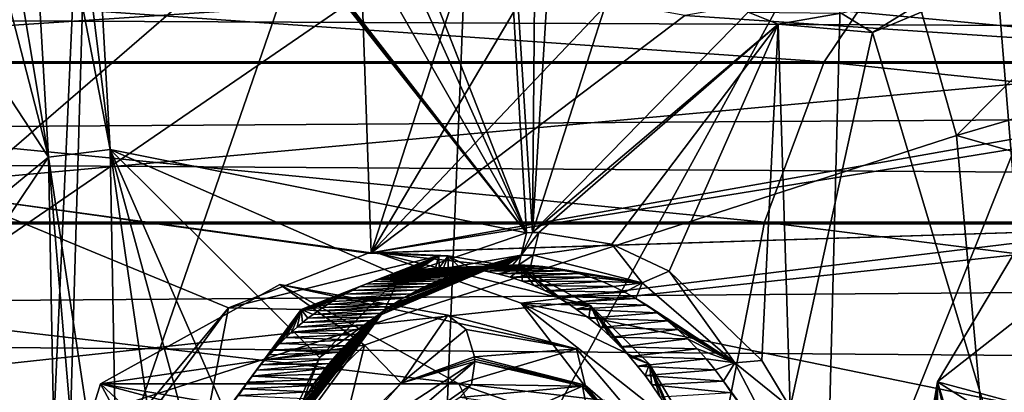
# Model space of a CAD drawing. Header units: metres. Extents: x -150 to 307, y -550 to 84.
# Tile 857 of 1056: x 204.98 to 214.26, y 2.18 to 5.69. Entities that reach past the tile are written whole.
import ezdxf

# ---------------------------------------------------------------- set-up
doc = ezdxf.new("R2010")
doc.units = ezdxf.units.M
doc.layers.add('solid_26006363', color=7, linetype='CONTINUOUS')

msp = doc.modelspace()

# ---------------------------------------------------------------- linework, layer by layer
at = {"layer": 'solid_26006363'}
for points in [[(208.028397, 15.818866, 924.133667), (199.540802, 0, 917.246277), (204.964966, 17.972246, 921.404236)], [(213.810257, 4.600105, 929.285156), (212.583405, 8.932697, 928.192017), (226.778046, 17.647861, 937.837097)], [(213.810257, 4.600105, 929.285156), (226.778046, 17.647861, 937.837097), (229.17627, 9.082661, 939.973816)], [(210.618042, 12.746159, 926.440979), (199.540802, 0, 917.246277), (208.028397, 15.818866, 924.133667)], [(209.113022, 14.777157, 886.205627), (209.759247, 3.684539, 886.086365), (206.301102, 12.506237, 883.696777)], [(209.816238, 3.686797, 886.133728), (209.759247, 3.684539, 886.086365), (209.113022, 14.777157, 886.205627)], [(209.86647, 9.585838, 886.42627), (209.816238, 3.686797, 886.133728), (209.113022, 14.777157, 886.205627)], [(212.583405, 8.932697, 928.192017), (199.540802, 0, 917.246277), (210.618042, 12.746159, 926.440979)], [(209.759247, 3.684539, 886.086365), (206.640884, 11.63338, 883.906799), (206.301102, 12.506237, 883.696777)], [(202.146072, 11.879212, 921.398987), (201.843781, -0.000005, 921.499268), (205.746124, 11.74449, 924.325989)], [(201.843781, -0.000005, 921.499268), (205.21727, -0.000005, 924.228638), (205.746124, 11.74449, 924.325989)], [(205.21727, -0.000005, 924.228638), (205.403427, -0.000005, 924.376648), (205.746124, 11.74449, 924.325989)], [(205.746124, 11.74449, 924.325989), (205.403427, -0.000005, 924.376648), (209.391617, 11.514729, 927.203979)], [(209.759247, 3.684539, 886.086365), (206.661285, 10.57038, 883.8479), (206.640884, 11.63338, 883.906799)], [(205.403427, -0.000005, 924.376648), (208.929962, -0.000005, 927.139404), (209.391617, 11.514729, 927.203979)], [(209.391617, 11.514729, 927.203979), (208.929962, -0.000005, 927.139404), (212.744339, 6.936975, 929.95697)], [(209.759247, 3.684539, 886.086365), (206.346558, 9.663666, 883.532043), (206.661285, 10.57038, 883.8479)], [(205.252258, 4.395831, 882.401978), (202.755768, 2.348415, 880.334534), (201.379318, 10.301511, 879.570068)], [(204.032959, 9.10794, 881.619751), (205.252258, 4.395831, 882.401978), (201.379318, 10.301511, 879.570068)], [(209.759247, 3.684539, 886.086365), (205.645126, 8.970583, 882.918823), (206.346558, 9.663666, 883.532043)], [(209.86647, 9.585838, 886.42627), (210.078812, 7.948625, 886.510925), (209.816238, 3.686797, 886.133728)], [(204.032959, 9.10794, 881.619751), (204.50325, 8.865814, 881.98584), (205.252258, 4.395831, 882.401978)], [(213.810257, 4.600105, 929.285156), (229.17627, 9.082661, 939.973816), (229.99118, 0.000344, 940.69989)], [(213.810257, 4.600105, 929.285156), (199.540802, 0, 917.246277), (212.583405, 8.932697, 928.192017)], [(205.83374, 4.468189, 882.877686), (205.296967, 8.83504, 882.627869), (205.582397, 8.938499, 882.865906)], [(209.759247, 3.684539, 886.086365), (205.582397, 8.938499, 882.865906), (205.613892, 8.954156, 882.892456)], [(209.759247, 3.684539, 886.086365), (205.83374, 4.468189, 882.877686), (205.582397, 8.938499, 882.865906)], [(209.759247, 3.684539, 886.086365), (205.613892, 8.954156, 882.892456), (205.645126, 8.970583, 882.918823)], [(204.50325, 8.865814, 881.98584), (204.99855, 8.793867, 882.383118), (205.252258, 4.395831, 882.401978)], [(205.83374, 4.468189, 882.877686), (204.99855, 8.793867, 882.383118), (205.296967, 8.83504, 882.627869)], [(205.83374, 4.468189, 882.877686), (205.252258, 4.395831, 882.401978), (204.99855, 8.793867, 882.383118)], [(208.162766, 7.278593, 887.878296), (204.187744, 8.05878, 884.650452), (204.394348, 4.029039, 884.660217)], [(210.078812, 7.948625, 886.510925), (210.761353, 6.633535, 887.018311), (209.816238, 3.686797, 886.133728)], [(212.56279, -0.000019, 929.918945), (215.45134, -0.000019, 932.097229), (215.66008, 7.726824, 932.134583)], [(212.744339, 6.936975, 929.95697), (212.56279, -0.000019, 929.918945), (215.66008, 7.726824, 932.134583)], [(211.938965, 5.85054, 890.983215), (218.253159, 5.258919, 896.424255), (218.207474, 7.406216, 896.47522)], [(208.29306, 3.495356, 887.854492), (208.162766, 7.278593, 887.878296), (204.394348, 4.029039, 884.660217)], [(209.344574, 6.744798, 888.838013), (208.162766, 7.278593, 887.878296), (208.29306, 3.495356, 887.854492)], [(208.929962, -0.000005, 927.139404), (212.56279, -0.000019, 929.918945), (212.744339, 6.936975, 929.95697)], [(209.897736, 6.203674, 889.277832), (209.344574, 6.744798, 888.838013), (208.29306, 3.495356, 887.854492)], [(210.761353, 6.633535, 887.018311), (211.846512, 5.761363, 887.891968), (209.816238, 3.686797, 886.133728)], [(214.195068, 6.062963, 889.888855), (214.602234, 6.46374, 890.252258), (214.688553, -0.000087, 890.190491)], [(53.365746, 5.290247, 673.443176), (54.968628, 6.367424, 673.933228), (289.06488, 5.292864, -97.483597)], [(54.968628, 6.367424, 673.933228), (290.670074, 6.369913, -96.992836), (289.06488, 5.292864, -97.483597)], [(60.530315, 6.367424, 675.633606), (62.133198, 5.290247, 676.123657), (296.237, 6.362432, -95.290863)], [(62.133198, 5.290247, 676.123657), (297.839539, 5.281072, -94.800919), (296.237, 6.362432, -95.290863)], [(196.598343, 5.292864, -277.750793), (212.564987, 5.292864, -271.271881), (197.13623, 6.369913, -279.34082)], [(212.564987, 5.292864, -271.271881), (213.28717, 6.369913, -272.78714), (197.13623, 6.369913, -279.34082)], [(199.001602, 6.362432, -284.855133), (215.791702, 6.362432, -278.042084), (199.538589, 5.281072, -286.442535)], [(215.791702, 6.362432, -278.042084), (216.512695, 5.281072, -279.55484), (199.538589, 5.281072, -286.442535)], [(212.564987, 5.292864, -271.271881), (227.653198, 5.292864, -262.94986), (213.28717, 6.369913, -272.78714)], [(227.653198, 5.292864, -262.94986), (228.54953, 6.369913, -264.369049), (213.28717, 6.369913, -272.78714)], [(210.538879, 5.857256, 889.802124), (209.897736, 6.203674, 889.277832), (208.29306, 3.495356, 887.854492)], [(213.020996, 5.571158, 888.874329), (214.195068, 6.062963, 889.888855), (214.688553, -0.000087, 890.190491)], [(213.739838, 6.015216, 889.598389), (214.195068, 6.062963, 889.888855), (213.020996, 5.571158, 888.874329)], [(212.724869, 5.751508, 888.731201), (213.739838, 6.015216, 889.598389), (213.020996, 5.571158, 888.874329)], [(211.250961, 5.731557, 890.396973), (210.538879, 5.857256, 889.802124), (208.29306, 3.495356, 887.854492)], [(211.938965, 5.85054, 890.983215), (211.250961, 5.731557, 890.396973), (218.253159, 5.258919, 896.424255)], [(211.846512, 5.761363, 887.891968), (212.131622, 5.649225, 888.12738), (209.816238, 3.686797, 886.133728)], [(212.724869, 5.751508, 888.731201), (212.131622, 5.649225, 888.12738), (211.846512, 5.761363, 887.891968)], [(211.250961, 5.731557, 890.396973), (208.29306, 3.495356, 887.854492), (218.253159, 5.258919, 896.424255)], [(212.724869, 5.751508, 888.731201), (213.020996, 5.571158, 888.874329), (212.131622, 5.649225, 888.12738)], [(212.131622, 5.649225, 888.12738), (209.873901, 3.687561, 886.181702), (209.816238, 3.686797, 886.133728)], [(212.131622, 5.649225, 888.12738), (210.563492, 3.579538, 886.753235), (209.873901, 3.687561, 886.181702)], [(212.131622, 5.649225, 888.12738), (211.103256, 3.325673, 887.198242), (210.563492, 3.579538, 886.753235)], [(212.131622, 5.649225, 888.12738), (211.976913, 2.484826, 887.914673), (211.103256, 3.325673, 887.198242)], [(212.131622, 5.649225, 888.12738), (212.242981, 2.041377, 888.131836), (211.976913, 2.484826, 887.914673)], [(213.020996, 5.571158, 888.874329), (212.242981, 2.041377, 888.131836), (212.131622, 5.649225, 888.12738)], [(213.020996, 5.571158, 888.874329), (214.688553, -0.000087, 890.190491), (212.242981, 2.041377, 888.131836)], [(52.118008, 3.784486, 673.061707), (53.365746, 5.290247, 673.443176), (287.815277, 3.786167, -97.865639)], [(53.365746, 5.290247, 673.443176), (289.06488, 5.292864, -97.483597), (287.815277, 3.786167, -97.865639)], [(62.133198, 5.290247, 676.123657), (63.380936, 3.784486, 676.505127), (297.839539, 5.281072, -94.800919)], [(196.179626, 3.786167, -276.513), (212.002808, 3.786167, -270.092316), (196.598343, 5.292864, -277.750793)], [(212.002808, 3.786167, -270.092316), (212.564987, 5.292864, -271.271881), (196.598343, 5.292864, -277.750793)], [(212.002808, 3.786167, -270.092316), (226.955429, 3.786167, -261.845062), (212.564987, 5.292864, -271.271881)], [(226.955429, 3.786167, -261.845062), (227.653198, 5.292864, -262.94986), (212.564987, 5.292864, -271.271881)], [(63.380936, 3.784486, 676.505127), (299.085419, 3.771021, -94.420006), (297.839539, 5.281072, -94.800919)], [(199.538589, 5.281072, -286.442535), (216.512695, 5.281072, -279.55484), (199.95607, 3.771021, -287.676636)], [(216.512695, 5.281072, -279.55484), (217.073212, 3.771021, -280.730896), (199.95607, 3.771021, -287.676636)], [(216.744965, 4.860887, 895.085205), (218.253159, 5.258919, 896.424255), (208.29306, 3.495356, 887.854492)], [(215.472687, 3.721791, 893.944824), (216.744965, 4.860887, 895.085205), (208.29306, 3.495356, 887.854492)], [(213.810257, 4.600105, 929.285156), (214.22731, 0.000173, 929.656738), (199.540802, 0, 917.246277)], [(213.810257, 4.600105, 929.285156), (229.99118, 0.000344, 940.69989), (214.22731, 0.000173, 929.656738)], [(205.83374, 4.468189, 882.877686), (205.91745, -0.000024, 882.881592), (205.252258, 4.395831, 882.401978)], [(205.83374, 4.468189, 882.877686), (207.052582, 0.000027, 883.809937), (206.486282, 0.000001, 883.346313)], [(207.232712, 1.28386, 883.962891), (207.052582, 0.000027, 883.809937), (205.83374, 4.468189, 882.877686)], [(205.83374, 4.468189, 882.877686), (206.486282, 0.000001, 883.346313), (205.91745, -0.000024, 882.881592)], [(207.807068, 2.511736, 884.449524), (207.232712, 1.28386, 883.962891), (205.83374, 4.468189, 882.877686)], [(208.56517, 3.278605, 885.08844), (207.807068, 2.511736, 884.449524), (205.83374, 4.468189, 882.877686)], [(209.759247, 3.684539, 886.086365), (208.56517, 3.278605, 885.08844), (205.83374, 4.468189, 882.877686)], [(205.252258, 4.395831, 882.401978), (203.674561, 2.040061, 881.072632), (202.755768, 2.348415, 880.334534)], [(205.252258, 4.395831, 882.401978), (205.336761, 0.000016, 882.408264), (203.674561, 2.040061, 881.072632)], [(205.627411, 0, 882.64502), (205.252258, 4.395831, 882.401978), (205.91745, -0.000024, 882.881592)], [(205.627411, 0, 882.64502), (205.336761, 0.000016, 882.408264), (205.252258, 4.395831, 882.401978)], [(214.716278, 4.099349, 895.461914), (215.472687, 3.721791, 893.944824), (213.633133, 2.281774, 894.496887)], [(214.443146, 1.76941, 895.218567), (214.716278, 4.099349, 895.461914), (213.633133, 2.281774, 894.496887)], [(206.949814, 2.980373, 886.73175), (204.394348, 4.029039, 884.660217), (204.463165, 0.00001, 884.663513)], [(208.266296, 3.49441, 887.832275), (208.29306, 3.495356, 887.854492), (204.394348, 4.029039, 884.660217)], [(206.949814, 2.980373, 886.73175), (208.266296, 3.49441, 887.832275), (204.394348, 4.029039, 884.660217)], [(51.326496, 1.972128, 672.819702), (52.118008, 3.784486, 673.061707), (287.022736, 1.972128, -98.107941)], [(52.118008, 3.784486, 673.061707), (287.815277, 3.786167, -97.865639), (287.022736, 1.972128, -98.107941)], [(63.380936, 3.784486, 676.505127), (64.172447, 1.972128, 676.747131), (299.085419, 3.771021, -94.420006)], [(64.172447, 1.972128, 676.747131), (299.873505, 1.954857, -94.17907), (299.085419, 3.771021, -94.420006)], [(195.914063, 1.972128, -275.727936), (211.64624, 1.972128, -269.344177), (196.179626, 3.786167, -276.513)], [(211.64624, 1.972128, -269.344177), (212.002808, 3.786167, -270.092316), (196.179626, 3.786167, -276.513)], [(199.95607, 3.771021, -287.676636), (217.073212, 3.771021, -280.730896), (200.220139, 1.954857, -288.457275)], [(217.073212, 3.771021, -280.730896), (217.42778, 1.954857, -281.474823), (200.220139, 1.954857, -288.457275)], [(208.3228, 3.496, 887.879211), (215.472687, 3.721791, 893.944824), (208.29306, 3.495356, 887.854492)], [(208.3228, 3.496, 887.879211), (208.35257, 3.496214, 887.903992), (215.472687, 3.721791, 893.944824)], [(208.35257, 3.496214, 887.903992), (209.707214, 3.023292, 889.023193), (215.472687, 3.721791, 893.944824)], [(209.707214, 3.023292, 889.023193), (214.624878, 2.015249, 893.179565), (215.472687, 3.721791, 893.944824)], [(211.64624, 1.972128, -269.344177), (226.512878, 1.972128, -261.144348), (212.002808, 3.786167, -270.092316)], [(226.512878, 1.972128, -261.144348), (226.955429, 3.786167, -261.845062), (212.002808, 3.786167, -270.092316)], [(213.633133, 2.281774, 894.496887), (215.472687, 3.721791, 893.944824), (214.624878, 2.015249, 893.179565)], [(209.706985, 3.473745, 886.148315), (208.56517, 3.278605, 885.08844), (209.759247, 3.684539, 886.086365)], [(209.706985, 3.473745, 886.148315), (209.816238, 3.686797, 886.133728), (209.873901, 3.687561, 886.181702)], [(209.706985, 3.473745, 886.148315), (209.873901, 3.687561, 886.181702), (209.820801, 3.474831, 886.245605)], [(209.706985, 3.473745, 886.148315), (209.759247, 3.684539, 886.086365), (209.816238, 3.686797, 886.133728)], [(209.820801, 3.474831, 886.245605), (209.873901, 3.687561, 886.181702), (210.563492, 3.579538, 886.753235)], [(210.848114, 3.213453, 887.091858), (209.820801, 3.474831, 886.245605), (210.563492, 3.579538, 886.753235)], [(210.848114, 3.213453, 887.091858), (210.563492, 3.579538, 886.753235), (211.103256, 3.325673, 887.198242)], [(208.932968, 3.468212, 887.085266), (208.266296, 3.49441, 887.832275), (206.949814, 2.980373, 886.73175)], [(207.6353, 2.96494, 886.000427), (208.932968, 3.468212, 887.085266), (206.949814, 2.980373, 886.73175)], [(208.307602, 3.225485, 886.56134), (208.932968, 3.468212, 887.085266), (207.6353, 2.96494, 886.000427)], [(208.975891, 3.469555, 887.120972), (208.29306, 3.495356, 887.854492), (208.266296, 3.49441, 887.832275)], [(208.975891, 3.469555, 887.120972), (208.266296, 3.49441, 887.832275), (208.932968, 3.468212, 887.085266)], [(208.975891, 3.469555, 887.120972), (208.3228, 3.496, 887.879211), (208.29306, 3.495356, 887.854492)], [(208.307602, 3.225485, 886.56134), (208.362091, 3.245102, 886.606873), (208.932968, 3.468212, 887.085266)], [(208.66951, 3.483502, 887.536804), (208.35257, 3.496214, 887.903992), (208.3228, 3.496, 887.879211)], [(208.66951, 3.483502, 887.536804), (208.3228, 3.496, 887.879211), (209.018906, 3.470003, 887.156738)], [(208.975891, 3.469555, 887.120972), (209.018906, 3.470003, 887.156738), (208.3228, 3.496, 887.879211)], [(208.342911, 2.89581, 885.288818), (208.421799, 2.957283, 885.077332), (209.706985, 3.473745, 886.148315)], [(208.388077, 2.930393, 885.326599), (208.342911, 2.89581, 885.288818), (209.706985, 3.473745, 886.148315)], [(210.361755, 3.0016, 888.266418), (209.707214, 3.023292, 889.023193), (208.35257, 3.496214, 887.903992)], [(209.715042, 3.350255, 887.733521), (210.361755, 3.0016, 888.266418), (208.35257, 3.496214, 887.903992)], [(209.018906, 3.470003, 887.156738), (209.715042, 3.350255, 887.733521), (208.35257, 3.496214, 887.903992)], [(208.66951, 3.483502, 887.536804), (209.018906, 3.470003, 887.156738), (208.35257, 3.496214, 887.903992)], [(208.362091, 3.245102, 886.606873), (208.412735, 3.261823, 886.64917), (208.932968, 3.468212, 887.085266)], [(208.431839, 2.962404, 885.363159), (208.388077, 2.930393, 885.326599), (209.706985, 3.473745, 886.148315)], [(208.412735, 3.261823, 886.64917), (208.459824, 3.276078, 886.688477), (208.932968, 3.468212, 887.085266)], [(208.421799, 2.957283, 885.077332), (208.56517, 3.278605, 885.08844), (209.706985, 3.473745, 886.148315)], [(208.474411, 2.992172, 885.398743), (208.431839, 2.962404, 885.363159), (209.706985, 3.473745, 886.148315)], [(208.459824, 3.276078, 886.688477), (208.503601, 3.288233, 886.725037), (208.932968, 3.468212, 887.085266)], [(208.515625, 3.019759, 885.433167), (208.474411, 2.992172, 885.398743), (209.706985, 3.473745, 886.148315)], [(208.503601, 3.288233, 886.725037), (208.544281, 3.2986, 886.758972), (208.932968, 3.468212, 887.085266)], [(208.594376, 3.069238, 885.498901), (208.515625, 3.019759, 885.433167), (209.706985, 3.473745, 886.148315)], [(208.544281, 3.2986, 886.758972), (208.582123, 3.307443, 886.790527), (208.932968, 3.468212, 887.085266)], [(208.582123, 3.307443, 886.790527), (208.617294, 3.314985, 886.819885), (208.932968, 3.468212, 887.085266)], [(208.668304, 3.111972, 885.560608), (208.594376, 3.069238, 885.498901), (209.706985, 3.473745, 886.148315)], [(208.617294, 3.314985, 886.819885), (208.650009, 3.321408, 886.847168), (208.932968, 3.468212, 887.085266)], [(208.650009, 3.321408, 886.847168), (208.680435, 3.326872, 886.872498), (208.932968, 3.468212, 887.085266)], [(208.737625, 3.148907, 885.618408), (208.668304, 3.111972, 885.560608), (209.706985, 3.473745, 886.148315)], [(208.680435, 3.326872, 886.872498), (208.70874, 3.331525, 886.896118), (208.932968, 3.468212, 887.085266)], [(208.70874, 3.331525, 886.896118), (208.735077, 3.335501, 886.91803), (208.932968, 3.468212, 887.085266)], [(208.735077, 3.335501, 886.91803), (208.901978, 3.352446, 887.056946), (208.932968, 3.468212, 887.085266)], [(208.802567, 3.18084, 885.672546), (208.737625, 3.148907, 885.618408), (209.706985, 3.473745, 886.148315)], [(208.863403, 3.208457, 885.723206), (208.802567, 3.18084, 885.672546), (209.706985, 3.473745, 886.148315)], [(208.920364, 3.232332, 885.770569), (208.863403, 3.208457, 885.723206), (209.706985, 3.473745, 886.148315)], [(208.935394, 3.354149, 887.084778), (208.932968, 3.468212, 887.085266), (208.901978, 3.352446, 887.056946)], [(208.973679, 3.252961, 885.814941), (208.920364, 3.232332, 885.770569), (209.706985, 3.473745, 886.148315)], [(208.932968, 3.468212, 887.085266), (208.935394, 3.354149, 887.084778), (209.018906, 3.470003, 887.156738)], [(208.975891, 3.469555, 887.120972), (208.932968, 3.468212, 887.085266), (209.018906, 3.470003, 887.156738)], [(208.935394, 3.354149, 887.084778), (208.977783, 3.355503, 887.119995), (209.018906, 3.470003, 887.156738)], [(209.023575, 3.270787, 885.856384), (208.973679, 3.252961, 885.814941), (209.706985, 3.473745, 886.148315)], [(208.977783, 3.355503, 887.119995), (209.020157, 3.355955, 887.155212), (209.018906, 3.470003, 887.156738)], [(209.254272, 3.342057, 887.349609), (209.715042, 3.350255, 887.733521), (209.018906, 3.470003, 887.156738)], [(209.137222, 3.352467, 887.252502), (209.254272, 3.342057, 887.349609), (209.018906, 3.470003, 887.156738)], [(209.020157, 3.355955, 887.155212), (209.137222, 3.352467, 887.252502), (209.018906, 3.470003, 887.156738)], [(209.070236, 3.286194, 885.895203), (209.023575, 3.270787, 885.856384), (209.706985, 3.473745, 886.148315)], [(209.113892, 3.299513, 885.931458), (209.070236, 3.286194, 885.895203), (209.706985, 3.473745, 886.148315)], [(209.154724, 3.311031, 885.965332), (209.113892, 3.299513, 885.931458), (209.706985, 3.473745, 886.148315)], [(209.192947, 3.320996, 885.99707), (209.154724, 3.311031, 885.965332), (209.706985, 3.473745, 886.148315)], [(209.228699, 3.329619, 886.026733), (209.192947, 3.320996, 885.99707), (209.706985, 3.473745, 886.148315)], [(209.262146, 3.33708, 886.054504), (209.228699, 3.329619, 886.026733), (209.706985, 3.473745, 886.148315)], [(209.293457, 3.34353, 886.080444), (209.262146, 3.33708, 886.054504), (209.706985, 3.473745, 886.148315)], [(209.322739, 3.349094, 886.104736), (209.293457, 3.34353, 886.080444), (209.706985, 3.473745, 886.148315)], [(209.350159, 3.353889, 886.127441), (209.322739, 3.349094, 886.104736), (209.706985, 3.473745, 886.148315)], [(209.375809, 3.358038, 886.148682), (209.350159, 3.353889, 886.127441), (209.706985, 3.473745, 886.148315)], [(209.399811, 3.361644, 886.168579), (209.375809, 3.358038, 886.148682), (209.706985, 3.473745, 886.148315)], [(209.443359, 3.367507, 886.204651), (209.399811, 3.361644, 886.168579), (209.706985, 3.473745, 886.148315)], [(209.481415, 3.371703, 886.236145), (209.443359, 3.367507, 886.204651), (209.706985, 3.473745, 886.148315)], [(209.514511, 3.374629, 886.263611), (209.481415, 3.371703, 886.236145), (209.706985, 3.473745, 886.148315)], [(209.543472, 3.377244, 886.286804), (209.514511, 3.374629, 886.263611), (209.706985, 3.473745, 886.148315)], [(209.543472, 3.377244, 886.286804), (209.706985, 3.473745, 886.148315), (209.567917, 3.378656, 886.307739)], [(209.627411, 3.381314, 886.356934), (209.567917, 3.378656, 886.307739), (209.706985, 3.473745, 886.148315)], [(209.627411, 3.381314, 886.356934), (209.706985, 3.473745, 886.148315), (209.686966, 3.382205, 886.406128)], [(209.800629, 3.379005, 886.499939), (209.686966, 3.382205, 886.406128), (209.820801, 3.474831, 886.245605)], [(209.706985, 3.473745, 886.148315), (209.820801, 3.474831, 886.245605), (209.686966, 3.382205, 886.406128)], [(209.800629, 3.379005, 886.499939), (209.820801, 3.474831, 886.245605), (210.848114, 3.213453, 887.091858)], [(208.617294, 3.314985, 886.819885), (209.262146, 3.33708, 886.054504), (209.293457, 3.34353, 886.080444)], [(208.617294, 3.314985, 886.819885), (209.293457, 3.34353, 886.080444), (208.650009, 3.321408, 886.847168)], [(208.650009, 3.321408, 886.847168), (209.293457, 3.34353, 886.080444), (209.322739, 3.349094, 886.104736)], [(208.650009, 3.321408, 886.847168), (209.322739, 3.349094, 886.104736), (208.680435, 3.326872, 886.872498)], [(208.680435, 3.326872, 886.872498), (209.322739, 3.349094, 886.104736), (209.350159, 3.353889, 886.127441)], [(208.680435, 3.326872, 886.872498), (209.350159, 3.353889, 886.127441), (208.70874, 3.331525, 886.896118)], [(208.70874, 3.331525, 886.896118), (209.350159, 3.353889, 886.127441), (209.375809, 3.358038, 886.148682)], [(208.70874, 3.331525, 886.896118), (209.375809, 3.358038, 886.148682), (208.735077, 3.335501, 886.91803)], [(208.735077, 3.335501, 886.91803), (209.375809, 3.358038, 886.148682), (209.399811, 3.361644, 886.168579)], [(208.735077, 3.335501, 886.91803), (209.399811, 3.361644, 886.168579), (208.901978, 3.352446, 887.056946)], [(208.901978, 3.352446, 887.056946), (209.567917, 3.378656, 886.307739), (209.627411, 3.381314, 886.356934)], [(208.935394, 3.354149, 887.084778), (208.901978, 3.352446, 887.056946), (209.627411, 3.381314, 886.356934)], [(208.901978, 3.352446, 887.056946), (209.543472, 3.377244, 886.286804), (209.567917, 3.378656, 886.307739)], [(208.901978, 3.352446, 887.056946), (209.514511, 3.374629, 886.263611), (209.543472, 3.377244, 886.286804)], [(208.901978, 3.352446, 887.056946), (209.481415, 3.371703, 886.236145), (209.514511, 3.374629, 886.263611)], [(208.901978, 3.352446, 887.056946), (209.443359, 3.367507, 886.204651), (209.481415, 3.371703, 886.236145)], [(208.901978, 3.352446, 887.056946), (209.399811, 3.361644, 886.168579), (209.443359, 3.367507, 886.204651)], [(208.935394, 3.354149, 887.084778), (209.627411, 3.381314, 886.356934), (208.977783, 3.355503, 887.119995)], [(208.977783, 3.355503, 887.119995), (209.627411, 3.381314, 886.356934), (209.686966, 3.382205, 886.406128)], [(209.355515, 3.369387, 886.766602), (208.977783, 3.355503, 887.119995), (209.686966, 3.382205, 886.406128)], [(209.355515, 3.369387, 886.766602), (209.020157, 3.355955, 887.155212), (208.977783, 3.355503, 887.119995)], [(209.020157, 3.355955, 887.155212), (209.686966, 3.382205, 886.406128), (209.800629, 3.379005, 886.499939)], [(209.355515, 3.369387, 886.766602), (209.686966, 3.382205, 886.406128), (209.020157, 3.355955, 887.155212)], [(209.020157, 3.355955, 887.155212), (209.800629, 3.379005, 886.499939), (209.137222, 3.352467, 887.252502)], [(209.137222, 3.352467, 887.252502), (209.800629, 3.379005, 886.499939), (209.914032, 3.36938, 886.593445)], [(209.137222, 3.352467, 887.252502), (209.914032, 3.36938, 886.593445), (209.254272, 3.342057, 887.349609)], [(209.254272, 3.342057, 887.349609), (209.914032, 3.36938, 886.593445), (210.027054, 3.353389, 886.686584)], [(209.254272, 3.342057, 887.349609), (210.027054, 3.353389, 886.686584), (209.371063, 3.324743, 887.446411)], [(209.254272, 3.342057, 887.349609), (209.371063, 3.324743, 887.446411), (209.715042, 3.350255, 887.733521)], [(209.371063, 3.324743, 887.446411), (210.027054, 3.353389, 886.686584), (210.139465, 3.331082, 886.779053)], [(209.371063, 3.324743, 887.446411), (209.487793, 3.300444, 887.543091), (209.715042, 3.350255, 887.733521)], [(209.487793, 3.300444, 887.543091), (209.604324, 3.26906, 887.639526), (209.715042, 3.350255, 887.733521)], [(209.604324, 3.26906, 887.639526), (209.718521, 3.231194, 887.733948), (209.715042, 3.350255, 887.733521)], [(210.136185, 3.027834, 888.078369), (210.361755, 3.0016, 888.266418), (209.715042, 3.350255, 887.733521)], [(210.038742, 3.084982, 887.998108), (210.136185, 3.027834, 888.078369), (209.715042, 3.350255, 887.733521)], [(209.935776, 3.138723, 887.913269), (210.038742, 3.084982, 887.998108), (209.715042, 3.350255, 887.733521)], [(209.82869, 3.187745, 887.82489), (209.935776, 3.138723, 887.913269), (209.715042, 3.350255, 887.733521)], [(209.718521, 3.231194, 887.733948), (209.82869, 3.187745, 887.82489), (209.715042, 3.350255, 887.733521)], [(209.914032, 3.36938, 886.593445), (209.800629, 3.379005, 886.499939), (210.848114, 3.213453, 887.091858)], [(210.027054, 3.353389, 886.686584), (209.914032, 3.36938, 886.593445), (210.848114, 3.213453, 887.091858)], [(210.139465, 3.331082, 886.779053), (210.027054, 3.353389, 886.686584), (210.848114, 3.213453, 887.091858)], [(208.421799, 2.957283, 885.077332), (207.807068, 2.511736, 884.449524), (208.56517, 3.278605, 885.08844)], [(208.307602, 3.225485, 886.56134), (208.920364, 3.232332, 885.770569), (208.973679, 3.252961, 885.814941)], [(208.307602, 3.225485, 886.56134), (208.973679, 3.252961, 885.814941), (208.362091, 3.245102, 886.606873)], [(208.362091, 3.245102, 886.606873), (209.023575, 3.270787, 885.856384), (209.070236, 3.286194, 885.895203)], [(208.362091, 3.245102, 886.606873), (209.070236, 3.286194, 885.895203), (208.412735, 3.261823, 886.64917)], [(208.362091, 3.245102, 886.606873), (208.973679, 3.252961, 885.814941), (209.023575, 3.270787, 885.856384)], [(208.412735, 3.261823, 886.64917), (209.070236, 3.286194, 885.895203), (209.113892, 3.299513, 885.931458)], [(208.412735, 3.261823, 886.64917), (209.113892, 3.299513, 885.931458), (208.459824, 3.276078, 886.688477)], [(208.459824, 3.276078, 886.688477), (209.113892, 3.299513, 885.931458), (209.154724, 3.311031, 885.965332)], [(208.459824, 3.276078, 886.688477), (209.154724, 3.311031, 885.965332), (208.503601, 3.288233, 886.725037)], [(208.503601, 3.288233, 886.725037), (209.154724, 3.311031, 885.965332), (209.192947, 3.320996, 885.99707)], [(208.503601, 3.288233, 886.725037), (209.192947, 3.320996, 885.99707), (208.544281, 3.2986, 886.758972)], [(208.544281, 3.2986, 886.758972), (209.192947, 3.320996, 885.99707), (209.228699, 3.329619, 886.026733)], [(208.544281, 3.2986, 886.758972), (209.228699, 3.329619, 886.026733), (208.582123, 3.307443, 886.790527)], [(208.582123, 3.307443, 886.790527), (209.228699, 3.329619, 886.026733), (209.262146, 3.33708, 886.054504)], [(208.582123, 3.307443, 886.790527), (209.262146, 3.33708, 886.054504), (208.617294, 3.314985, 886.819885)], [(209.371063, 3.324743, 887.446411), (210.139465, 3.331082, 886.779053), (209.487793, 3.300444, 887.543091)], [(209.487793, 3.300444, 887.543091), (210.139465, 3.331082, 886.779053), (210.251038, 3.30251, 886.870789)], [(209.487793, 3.300444, 887.543091), (210.251038, 3.30251, 886.870789), (209.604324, 3.26906, 887.639526)], [(209.604324, 3.26906, 887.639526), (210.251038, 3.30251, 886.870789), (210.361557, 3.267724, 886.961487)], [(209.604324, 3.26906, 887.639526), (210.361557, 3.267724, 886.961487), (209.718521, 3.231194, 887.733948)], [(209.718521, 3.231194, 887.733948), (210.361557, 3.267724, 886.961487), (210.470825, 3.226774, 887.051086)], [(210.251038, 3.30251, 886.870789), (210.139465, 3.331082, 886.779053), (210.848114, 3.213453, 887.091858)], [(210.361557, 3.267724, 886.961487), (210.251038, 3.30251, 886.870789), (210.848114, 3.213453, 887.091858)], [(210.470825, 3.226774, 887.051086), (210.361557, 3.267724, 886.961487), (210.848114, 3.213453, 887.091858)], [(211.723862, 2.461914, 887.80719), (210.848114, 3.213453, 887.091858), (211.103256, 3.325673, 887.198242)], [(211.723862, 2.461914, 887.80719), (211.103256, 3.325673, 887.198242), (211.976913, 2.484826, 887.914673)], [(209.121414, 2.264341, 890.477112), (207.433716, 3.19988, 888.973389), (205.743835, 2.262609, 887.467773)], [(208.230591, 2.62868, 886.156189), (205.743835, 2.262609, 887.467773), (207.433716, 3.19988, 888.973389)], [(207.433716, 3.19988, 888.973389), (210.229141, 2.59427, 887.83313), (209.016266, 2.909225, 886.81781)], [(209.121414, 2.264341, 890.477112), (210.229141, 2.59427, 887.83313), (207.433716, 3.19988, 888.973389)], [(208.230591, 2.62868, 886.156189), (207.433716, 3.19988, 888.973389), (209.016266, 2.909225, 886.81781)], [(208.249008, 3.202462, 886.512329), (208.307602, 3.225485, 886.56134), (207.6353, 2.96494, 886.000427)], [(208.18602, 3.175439, 886.459656), (208.249008, 3.202462, 886.512329), (207.6353, 2.96494, 886.000427)], [(208.118317, 3.143744, 886.403015), (208.18602, 3.175439, 886.459656), (207.6353, 2.96494, 886.000427)], [(208.118317, 3.143744, 886.403015), (208.737625, 3.148907, 885.618408), (208.802567, 3.18084, 885.672546)], [(208.118317, 3.143744, 886.403015), (208.802567, 3.18084, 885.672546), (208.18602, 3.175439, 886.459656)], [(208.18602, 3.175439, 886.459656), (208.802567, 3.18084, 885.672546), (208.863403, 3.208457, 885.723206)], [(208.18602, 3.175439, 886.459656), (208.863403, 3.208457, 885.723206), (208.249008, 3.202462, 886.512329)], [(208.249008, 3.202462, 886.512329), (208.863403, 3.208457, 885.723206), (208.920364, 3.232332, 885.770569)], [(208.249008, 3.202462, 886.512329), (208.920364, 3.232332, 885.770569), (208.307602, 3.225485, 886.56134)], [(209.718521, 3.231194, 887.733948), (210.470825, 3.226774, 887.051086), (209.82869, 3.187745, 887.82489)], [(209.82869, 3.187745, 887.82489), (210.470825, 3.226774, 887.051086), (210.578644, 3.179724, 887.139465)], [(209.82869, 3.187745, 887.82489), (210.578644, 3.179724, 887.139465), (209.935776, 3.138723, 887.913269)], [(209.935776, 3.138723, 887.913269), (210.578644, 3.179724, 887.139465), (210.684845, 3.126643, 887.226318)], [(210.578644, 3.179724, 887.139465), (210.470825, 3.226774, 887.051086), (210.848114, 3.213453, 887.091858)], [(210.684845, 3.126643, 887.226318), (210.578644, 3.179724, 887.139465), (210.848114, 3.213453, 887.091858)], [(210.78923, 3.067606, 887.311707), (210.684845, 3.126643, 887.226318), (210.848114, 3.213453, 887.091858)], [(210.78923, 3.067606, 887.311707), (210.848114, 3.213453, 887.091858), (211.723862, 2.461914, 887.80719)], [(208.045609, 3.106581, 886.342102), (208.118317, 3.143744, 886.403015), (207.6353, 2.96494, 886.000427)], [(207.96759, 3.063003, 886.276733), (208.045609, 3.106581, 886.342102), (207.6353, 2.96494, 886.000427)], [(207.926514, 3.038475, 886.24231), (207.96759, 3.063003, 886.276733), (207.6353, 2.96494, 886.000427)], [(207.883942, 3.011869, 886.206665), (208.515625, 3.019759, 885.433167), (208.594376, 3.069238, 885.498901)], [(207.883942, 3.011869, 886.206665), (208.594376, 3.069238, 885.498901), (207.926514, 3.038475, 886.24231)], [(207.926514, 3.038475, 886.24231), (208.594376, 3.069238, 885.498901), (207.96759, 3.063003, 886.276733)], [(207.96759, 3.063003, 886.276733), (208.594376, 3.069238, 885.498901), (208.668304, 3.111972, 885.560608)], [(207.96759, 3.063003, 886.276733), (208.668304, 3.111972, 885.560608), (208.045609, 3.106581, 886.342102)], [(208.045609, 3.106581, 886.342102), (208.668304, 3.111972, 885.560608), (208.737625, 3.148907, 885.618408)], [(208.045609, 3.106581, 886.342102), (208.737625, 3.148907, 885.618408), (208.118317, 3.143744, 886.403015)], [(209.935776, 3.138723, 887.913269), (210.684845, 3.126643, 887.226318), (210.038742, 3.084982, 887.998108)], [(210.038742, 3.084982, 887.998108), (210.684845, 3.126643, 887.226318), (210.78923, 3.067606, 887.311707)], [(210.038742, 3.084982, 887.998108), (210.78923, 3.067606, 887.311707), (210.136185, 3.027834, 888.078369)], [(210.136185, 3.027834, 888.078369), (210.78923, 3.067606, 887.311707), (210.891632, 3.002686, 887.395325)], [(210.891632, 3.002686, 887.395325), (210.78923, 3.067606, 887.311707), (211.723862, 2.461914, 887.80719)], [(206.012115, 1.702046, 885.940674), (206.949814, 2.980373, 886.73175), (204.463165, 0.00001, 884.663513)], [(206.701447, 1.703226, 885.212708), (206.949814, 2.980373, 886.73175), (206.012115, 1.702046, 885.940674)], [(207.6353, 2.96494, 886.000427), (206.949814, 2.980373, 886.73175), (206.701447, 1.703226, 885.212708)], [(207.883942, 3.011869, 886.206665), (207.926514, 3.038475, 886.24231), (207.6353, 2.96494, 886.000427)], [(207.839951, 2.983054, 886.169739), (207.883942, 3.011869, 886.206665), (207.6353, 2.96494, 886.000427)], [(207.794418, 2.951792, 886.131531), (207.839951, 2.983054, 886.169739), (207.6353, 2.96494, 886.000427)], [(207.794418, 2.951792, 886.131531), (208.431839, 2.962404, 885.363159), (208.474411, 2.992172, 885.398743)], [(207.794418, 2.951792, 886.131531), (208.474411, 2.992172, 885.398743), (207.839951, 2.983054, 886.169739)], [(207.839951, 2.983054, 886.169739), (208.474411, 2.992172, 885.398743), (208.515625, 3.019759, 885.433167)], [(207.839951, 2.983054, 886.169739), (208.515625, 3.019759, 885.433167), (207.883942, 3.011869, 886.206665)], [(209.707214, 3.023292, 889.023193), (210.693237, 1.746147, 889.830261), (214.624878, 2.015249, 893.179565)], [(211.340897, 1.734447, 889.068115), (210.693237, 1.746147, 889.830261), (209.707214, 3.023292, 889.023193)], [(210.916962, 2.448804, 888.721741), (211.340897, 1.734447, 889.068115), (209.707214, 3.023292, 889.023193)], [(210.361755, 3.0016, 888.266418), (210.916962, 2.448804, 888.721741), (209.707214, 3.023292, 889.023193)], [(210.136185, 3.027834, 888.078369), (210.891632, 3.002686, 887.395325), (210.228256, 2.967883, 888.154175)], [(210.136185, 3.027834, 888.078369), (210.228256, 2.967883, 888.154175), (210.361755, 3.0016, 888.266418)], [(210.228256, 2.967883, 888.154175), (210.891632, 3.002686, 887.395325), (210.991837, 2.93196, 887.477112)], [(210.228256, 2.967883, 888.154175), (210.346603, 2.881708, 888.251465), (210.361755, 3.0016, 888.266418)], [(210.346603, 2.881708, 888.251465), (210.455154, 2.792943, 888.340698), (210.361755, 3.0016, 888.266418)], [(210.728821, 2.521791, 888.565186), (210.916962, 2.448804, 888.721741), (210.361755, 3.0016, 888.266418)], [(210.645111, 2.612653, 888.496582), (210.728821, 2.521791, 888.565186), (210.361755, 3.0016, 888.266418)], [(210.554047, 2.703303, 888.421875), (210.645111, 2.612653, 888.496582), (210.361755, 3.0016, 888.266418)], [(210.455154, 2.792943, 888.340698), (210.554047, 2.703303, 888.421875), (210.361755, 3.0016, 888.266418)], [(210.991837, 2.93196, 887.477112), (210.891632, 3.002686, 887.395325), (211.723862, 2.461914, 887.80719)], [(207.172333, 2.336813, 885.608154), (207.6353, 2.96494, 886.000427), (206.701447, 1.703226, 885.212708)], [(207.172333, 2.336813, 885.608154), (207.213974, 2.391599, 885.64325), (207.6353, 2.96494, 886.000427)], [(207.213974, 2.391599, 885.64325), (207.25499, 2.443209, 885.677856), (207.6353, 2.96494, 886.000427)], [(207.25499, 2.443209, 885.677856), (207.29538, 2.491877, 885.711914), (207.6353, 2.96494, 886.000427)], [(207.29538, 2.491877, 885.711914), (207.335312, 2.538029, 885.745544), (207.6353, 2.96494, 886.000427)], [(207.335312, 2.538029, 885.745544), (207.37468, 2.581689, 885.778687), (207.6353, 2.96494, 886.000427)], [(207.37468, 2.581689, 885.778687), (207.432388, 2.642579, 885.827271), (207.6353, 2.96494, 886.000427)], [(207.432388, 2.642579, 885.827271), (207.488754, 2.698659, 885.874695), (207.6353, 2.96494, 886.000427)], [(207.442673, 1.702352, 884.532471), (207.496994, 1.69286, 884.29895), (208.421799, 2.957283, 885.077332)], [(207.47139, 1.765272, 884.556702), (207.442673, 1.702352, 884.532471), (208.421799, 2.957283, 885.077332)], [(207.510071, 1.845392, 884.589355), (207.47139, 1.765272, 884.556702), (208.421799, 2.957283, 885.077332)], [(207.488754, 2.698659, 885.874695), (207.543549, 2.750127, 885.920776), (207.6353, 2.96494, 886.000427)], [(208.421799, 2.957283, 885.077332), (207.496994, 1.69286, 884.29895), (207.807068, 2.511736, 884.449524)], [(207.549088, 1.921447, 884.622253), (207.510071, 1.845392, 884.589355), (208.421799, 2.957283, 885.077332)], [(207.543549, 2.750127, 885.920776), (207.596863, 2.79751, 885.965637), (207.6353, 2.96494, 886.000427)], [(207.588318, 1.993684, 884.655273), (207.549088, 1.921447, 884.622253), (208.421799, 2.957283, 885.077332)], [(207.627594, 2.062251, 884.688416), (207.588318, 1.993684, 884.655273), (208.421799, 2.957283, 885.077332)], [(207.596863, 2.79751, 885.965637), (207.64856, 2.840999, 886.009033), (207.6353, 2.96494, 886.000427)], [(207.66687, 2.127339, 884.721497), (207.627594, 2.062251, 884.688416), (208.421799, 2.957283, 885.077332)], [(207.74736, 2.917869, 886.092041), (207.794418, 2.951792, 886.131531), (207.6353, 2.96494, 886.000427)], [(207.698776, 2.881056, 886.05127), (207.74736, 2.917869, 886.092041), (207.6353, 2.96494, 886.000427)], [(207.64856, 2.840999, 886.009033), (207.698776, 2.881056, 886.05127), (207.6353, 2.96494, 886.000427)], [(207.64856, 2.840999, 886.009033), (208.296478, 2.858534, 885.25), (208.342911, 2.89581, 885.288818)], [(207.64856, 2.840999, 886.009033), (208.342911, 2.89581, 885.288818), (207.698776, 2.881056, 886.05127)], [(207.706085, 2.189172, 884.754517), (207.66687, 2.127339, 884.721497), (208.421799, 2.957283, 885.077332)], [(207.698776, 2.881056, 886.05127), (208.342911, 2.89581, 885.288818), (208.388077, 2.930393, 885.326599)], [(207.698776, 2.881056, 886.05127), (208.388077, 2.930393, 885.326599), (207.74736, 2.917869, 886.092041)], [(207.745163, 2.247891, 884.787354), (207.706085, 2.189172, 884.754517), (208.421799, 2.957283, 885.077332)], [(207.78392, 2.303492, 884.819946), (207.745163, 2.247891, 884.787354), (208.421799, 2.957283, 885.077332)], [(207.74736, 2.917869, 886.092041), (208.388077, 2.930393, 885.326599), (208.431839, 2.962404, 885.363159)], [(207.74736, 2.917869, 886.092041), (208.431839, 2.962404, 885.363159), (207.794418, 2.951792, 886.131531)], [(207.822403, 2.356314, 884.852356), (207.78392, 2.303492, 884.819946), (208.421799, 2.957283, 885.077332)], [(207.860672, 2.406656, 884.884521), (207.822403, 2.356314, 884.852356), (208.421799, 2.957283, 885.077332)], [(207.898514, 2.454443, 884.916321), (207.860672, 2.406656, 884.884521), (208.421799, 2.957283, 885.077332)], [(207.935791, 2.499675, 884.947632), (207.898514, 2.454443, 884.916321), (208.421799, 2.957283, 885.077332)], [(207.990891, 2.563429, 884.993896), (207.935791, 2.499675, 884.947632), (208.421799, 2.957283, 885.077332)], [(208.044968, 2.622571, 885.039246), (207.990891, 2.563429, 884.993896), (208.421799, 2.957283, 885.077332)], [(208.097717, 2.677216, 885.083496), (208.044968, 2.622571, 885.039246), (208.421799, 2.957283, 885.077332)], [(208.149368, 2.72793, 885.12677), (208.097717, 2.677216, 885.083496), (208.421799, 2.957283, 885.077332)], [(208.199661, 2.774819, 885.168945), (208.149368, 2.72793, 885.12677), (208.421799, 2.957283, 885.077332)], [(208.248749, 2.818305, 885.210022), (208.199661, 2.774819, 885.168945), (208.421799, 2.957283, 885.077332)], [(208.230591, 2.62868, 886.156189), (209.016266, 2.909225, 886.81781), (208.577881, 2.269109, 885.986633)], [(208.296478, 2.858534, 885.25), (208.248749, 2.818305, 885.210022), (208.421799, 2.957283, 885.077332)], [(208.342911, 2.89581, 885.288818), (208.296478, 2.858534, 885.25), (208.421799, 2.957283, 885.077332)], [(209.189651, 2.77587, 886.626892), (208.577881, 2.269109, 885.986633), (209.016266, 2.909225, 886.81781)], [(209.189651, 2.77587, 886.626892), (209.016266, 2.909225, 886.81781), (210.229141, 2.59427, 887.83313)], [(210.228256, 2.967883, 888.154175), (210.991837, 2.93196, 887.477112), (210.346603, 2.881708, 888.251465)], [(210.346603, 2.881708, 888.251465), (210.991837, 2.93196, 887.477112), (211.089645, 2.85558, 887.556824)], [(210.346603, 2.881708, 888.251465), (211.089645, 2.85558, 887.556824), (210.455154, 2.792943, 888.340698)], [(211.089645, 2.85558, 887.556824), (210.991837, 2.93196, 887.477112), (211.723862, 2.461914, 887.80719)], [(207.543549, 2.750127, 885.920776), (208.199661, 2.774819, 885.168945), (208.248749, 2.818305, 885.210022)], [(207.543549, 2.750127, 885.920776), (208.248749, 2.818305, 885.210022), (207.596863, 2.79751, 885.965637)], [(207.596863, 2.79751, 885.965637), (208.248749, 2.818305, 885.210022), (208.296478, 2.858534, 885.25)], [(207.596863, 2.79751, 885.965637), (208.296478, 2.858534, 885.25), (207.64856, 2.840999, 886.009033)], [(210.455154, 2.792943, 888.340698), (211.089645, 2.85558, 887.556824), (211.18483, 2.773789, 887.634399)], [(210.455154, 2.792943, 888.340698), (211.18483, 2.773789, 887.634399), (210.554047, 2.703303, 888.421875)], [(211.18483, 2.773789, 887.634399), (211.089645, 2.85558, 887.556824), (211.723862, 2.461914, 887.80719)], [(207.432388, 2.642579, 885.827271), (208.097717, 2.677216, 885.083496), (207.488754, 2.698659, 885.874695)], [(207.488754, 2.698659, 885.874695), (208.149368, 2.72793, 885.12677), (207.543549, 2.750127, 885.920776)], [(207.488754, 2.698659, 885.874695), (208.097717, 2.677216, 885.083496), (208.149368, 2.72793, 885.12677)], [(207.543549, 2.750127, 885.920776), (208.149368, 2.72793, 885.12677), (208.199661, 2.774819, 885.168945)], [(209.189651, 2.77587, 886.626892), (209.269669, 2.517878, 886.564209), (208.577881, 2.269109, 885.986633)], [(209.189651, 2.77587, 886.626892), (210.229141, 2.59427, 887.83313), (209.269669, 2.517878, 886.564209)], [(210.554047, 2.703303, 888.421875), (211.18483, 2.773789, 887.634399), (211.277206, 2.686792, 887.709595)], [(210.554047, 2.703303, 888.421875), (211.277206, 2.686792, 887.709595), (210.645111, 2.612653, 888.496582)], [(211.277206, 2.686792, 887.709595), (211.18483, 2.773789, 887.634399), (211.723862, 2.461914, 887.80719)], [(208.230591, 2.62868, 886.156189), (207.547653, 1.958798, 885.578186), (205.743835, 2.262609, 887.467773)], [(207.37468, 2.581689, 885.778687), (208.044968, 2.622571, 885.039246), (207.432388, 2.642579, 885.827271)], [(207.37468, 2.581689, 885.778687), (207.990891, 2.563429, 884.993896), (208.044968, 2.622571, 885.039246)], [(207.432388, 2.642579, 885.827271), (208.044968, 2.622571, 885.039246), (208.097717, 2.677216, 885.083496)], [(208.230591, 2.62868, 886.156189), (208.004456, 1.709294, 885.505432), (207.547653, 1.958798, 885.578186)], [(208.230591, 2.62868, 886.156189), (208.577881, 2.269109, 885.986633), (208.004456, 1.709294, 885.505432)], [(210.645111, 2.612653, 888.496582), (211.277206, 2.686792, 887.709595), (211.366638, 2.594776, 887.782288)], [(210.645111, 2.612653, 888.496582), (211.366638, 2.594776, 887.782288), (210.728821, 2.521791, 888.565186)], [(211.366638, 2.594776, 887.782288), (211.277206, 2.686792, 887.709595), (211.723862, 2.461914, 887.80719)], [(207.496994, 1.69286, 884.29895), (207.232712, 1.28386, 883.962891), (207.807068, 2.511736, 884.449524)], [(207.29538, 2.491877, 885.711914), (207.935791, 2.499675, 884.947632), (207.990891, 2.563429, 884.993896)], [(207.29538, 2.491877, 885.711914), (207.990891, 2.563429, 884.993896), (207.335312, 2.538029, 885.745544)], [(207.335312, 2.538029, 885.745544), (207.990891, 2.563429, 884.993896), (207.37468, 2.581689, 885.778687)], [(208.577881, 2.269109, 885.986633), (209.269669, 2.517878, 886.564209), (209.27002, 2.495986, 886.564148)], [(209.121414, 2.264341, 890.477112), (211.085083, 1.584617, 888.545044), (210.229141, 2.59427, 887.83313)], [(210.31076, 2.252404, 887.427185), (209.269669, 2.517878, 886.564209), (210.229141, 2.59427, 887.83313)], [(210.31076, 2.252404, 887.427185), (209.27002, 2.495986, 886.564148), (209.269669, 2.517878, 886.564209)], [(210.31076, 2.252404, 887.427185), (210.229141, 2.59427, 887.83313), (211.085083, 1.584617, 888.545044)], [(210.728821, 2.521791, 888.565186), (211.366638, 2.594776, 887.782288), (211.452927, 2.497916, 887.852417)], [(210.728821, 2.521791, 888.565186), (211.452927, 2.497916, 887.852417), (210.805588, 2.431357, 888.628113)], [(210.728821, 2.521791, 888.565186), (210.805588, 2.431357, 888.628113), (210.916962, 2.448804, 888.721741)], [(211.452927, 2.497916, 887.852417), (211.366638, 2.594776, 887.782288), (211.723862, 2.461914, 887.80719)], [(207.213974, 2.391599, 885.64325), (207.860672, 2.406656, 884.884521), (207.898514, 2.454443, 884.916321)], [(207.213974, 2.391599, 885.64325), (207.898514, 2.454443, 884.916321), (207.25499, 2.443209, 885.677856)], [(207.25499, 2.443209, 885.677856), (207.898514, 2.454443, 884.916321), (207.935791, 2.499675, 884.947632)], [(207.25499, 2.443209, 885.677856), (207.935791, 2.499675, 884.947632), (207.29538, 2.491877, 885.711914)], [(208.577881, 2.269109, 885.986633), (209.270355, 2.474094, 886.564087), (208.054733, 1.686557, 885.546692)], [(208.068146, 1.438891, 885.90271), (208.054733, 1.686557, 885.546692), (209.270355, 2.474094, 886.564087)], [(209.240311, 2.257688, 886.63324), (208.068146, 1.438891, 885.90271), (209.270355, 2.474094, 886.564087)], [(208.577881, 2.269109, 885.986633), (209.27002, 2.495986, 886.564148), (209.270355, 2.474094, 886.564087)], [(210.285034, 2.241804, 887.405518), (209.240311, 2.257688, 886.63324), (209.270355, 2.474094, 886.564087)], [(210.31076, 2.252404, 887.427185), (209.270355, 2.474094, 886.564087), (209.27002, 2.495986, 886.564148)], [(210.31076, 2.252404, 887.427185), (210.285034, 2.241804, 887.405518), (209.270355, 2.474094, 886.564087)], [(210.805588, 2.431357, 888.628113), (211.452927, 2.497916, 887.852417), (211.535889, 2.396374, 887.9198)], [(210.805588, 2.431357, 888.628113), (210.87616, 2.341518, 888.685852), (210.916962, 2.448804, 888.721741)], [(210.805588, 2.431357, 888.628113), (211.535889, 2.396374, 887.9198), (210.87616, 2.341518, 888.685852)], [(210.87616, 2.341518, 888.685852), (210.940704, 2.252992, 888.738708), (210.916962, 2.448804, 888.721741)], [(211.204056, 1.808222, 888.953979), (211.340897, 1.734447, 889.068115), (210.916962, 2.448804, 888.721741)], [(211.149368, 1.914243, 888.909302), (211.204056, 1.808222, 888.953979), (210.916962, 2.448804, 888.721741)], [(211.087799, 2.023953, 888.859009), (211.149368, 1.914243, 888.909302), (210.916962, 2.448804, 888.721741)], [(211.0186, 2.136934, 888.802429), (211.087799, 2.023953, 888.859009), (210.916962, 2.448804, 888.721741)], [(210.940704, 2.252992, 888.738708), (211.0186, 2.136934, 888.802429), (210.916962, 2.448804, 888.721741)], [(211.535889, 2.396374, 887.9198), (211.452927, 2.497916, 887.852417), (211.723862, 2.461914, 887.80719)], [(211.615372, 2.29026, 887.984253), (211.535889, 2.396374, 887.9198), (211.723862, 2.461914, 887.80719)], [(211.615372, 2.29026, 887.984253), (211.723862, 2.461914, 887.80719), (212.311646, 1.333259, 888.284363)], [(211.723862, 2.461914, 887.80719), (211.976913, 2.484826, 887.914673), (212.242981, 2.041377, 888.131836)], [(212.311646, 1.333259, 888.284363), (211.723862, 2.461914, 887.80719), (212.242981, 2.041377, 888.131836)], [(207.130447, 2.279046, 885.572815), (207.172333, 2.336813, 885.608154), (206.701447, 1.703226, 885.212708)], [(207.130447, 2.279046, 885.572815), (207.78392, 2.303492, 884.819946), (207.172333, 2.336813, 885.608154)], [(207.172333, 2.336813, 885.608154), (207.822403, 2.356314, 884.852356), (207.860672, 2.406656, 884.884521)], [(207.172333, 2.336813, 885.608154), (207.860672, 2.406656, 884.884521), (207.213974, 2.391599, 885.64325)], [(207.172333, 2.336813, 885.608154), (207.78392, 2.303492, 884.819946), (207.822403, 2.356314, 884.852356)], [(210.87616, 2.341518, 888.685852), (211.535889, 2.396374, 887.9198), (211.615372, 2.29026, 887.984253)], [(210.87616, 2.341518, 888.685852), (211.615372, 2.29026, 887.984253), (210.940704, 2.252992, 888.738708)], [(206.940979, 1.143533, 888.534363), (205.743835, 2.262609, 887.467773), (205.044098, 0, 886.844299)], [(206.972366, 0, 885.089722), (205.044098, 0, 886.844299), (205.743835, 2.262609, 887.467773)], [(209.639542, 1.227852, 890.938721), (209.121414, 2.264341, 890.477112), (205.743835, 2.262609, 887.467773)], [(206.940979, 1.143533, 888.534363), (209.639542, 1.227852, 890.938721), (205.743835, 2.262609, 887.467773)], [(207.547653, 1.958798, 885.578186), (206.972366, 0, 885.089722), (205.743835, 2.262609, 887.467773)], [(207.088242, 2.217937, 885.537231), (207.130447, 2.279046, 885.572815), (206.701447, 1.703226, 885.212708)], [(207.088242, 2.217937, 885.537231), (207.745163, 2.247891, 884.787354), (207.130447, 2.279046, 885.572815)], [(207.088242, 2.217937, 885.537231), (207.706085, 2.189172, 884.754517), (207.745163, 2.247891, 884.787354)], [(207.130447, 2.279046, 885.572815), (207.745163, 2.247891, 884.787354), (207.78392, 2.303492, 884.819946)], [(208.004456, 1.709294, 885.505432), (208.577881, 2.269109, 885.986633), (208.054733, 1.686557, 885.546692)], [(209.240311, 2.257688, 886.63324), (209.130997, 2.133792, 886.783386), (208.068146, 1.438891, 885.90271)], [(209.639542, 1.227852, 890.938721), (211.085083, 1.584617, 888.545044), (209.121414, 2.264341, 890.477112)], [(210.285034, 2.241804, 887.405518), (209.130997, 2.133792, 886.783386), (209.240311, 2.257688, 886.63324)], [(210.285034, 2.241804, 887.405518), (209.815796, 2.03591, 887.346436), (209.130997, 2.133792, 886.783386)], [(210.285034, 2.241804, 887.405518), (210.412659, 1.58864, 887.832092), (209.815796, 2.03591, 887.346436)], [(210.31076, 2.252404, 887.427185), (211.090118, 1.311901, 888.068359), (210.285034, 2.241804, 887.405518)], [(210.285034, 2.241804, 887.405518), (211.090118, 1.311901, 888.068359), (210.412659, 1.58864, 887.832092)], [(210.31076, 2.252404, 887.427185), (211.085083, 1.584617, 888.545044), (211.090118, 1.311901, 888.068359)], [(210.940704, 2.252992, 888.738708), (211.615372, 2.29026, 887.984253), (211.691208, 2.179702, 888.045776)], [(210.940704, 2.252992, 888.738708), (211.691208, 2.179702, 888.045776), (211.0186, 2.136934, 888.802429)], [(211.691208, 2.179702, 888.045776), (211.615372, 2.29026, 887.984253), (212.311646, 1.333259, 888.284363)], [(213.633133, 2.281774, 894.496887), (214.327362, 0, 892.909973), (213.242691, 0, 894.148987)], [(213.633133, 2.281774, 894.496887), (213.242691, 0, 894.148987), (213.342361, -1.176028, 894.237793)], [(213.633133, 2.281774, 894.496887), (213.342361, -1.176028, 894.237793), (213.637802, -2.294474, 894.501038)], [(213.633133, 2.281774, 894.496887), (214.624878, 2.015249, 893.179565), (214.327362, 0, 892.909973)], [(214.138153, 0, 894.946838), (213.633133, 2.281774, 894.496887), (213.637802, -2.294474, 894.501038)], [(214.443146, 1.76941, 895.218567), (213.633133, 2.281774, 894.496887), (214.138153, 0, 894.946838)], [(207.04567, 2.153044, 885.501282), (207.088242, 2.217937, 885.537231), (206.701447, 1.703226, 885.212708)], [(207.04567, 2.153044, 885.501282), (207.706085, 2.189172, 884.754517), (207.088242, 2.217937, 885.537231)], [(207.04567, 2.153044, 885.501282), (207.66687, 2.127339, 884.721497), (207.706085, 2.189172, 884.754517)]]:
    msp.add_3dface(points, dxfattribs=at)

doc.saveas('drawing.dxf')
